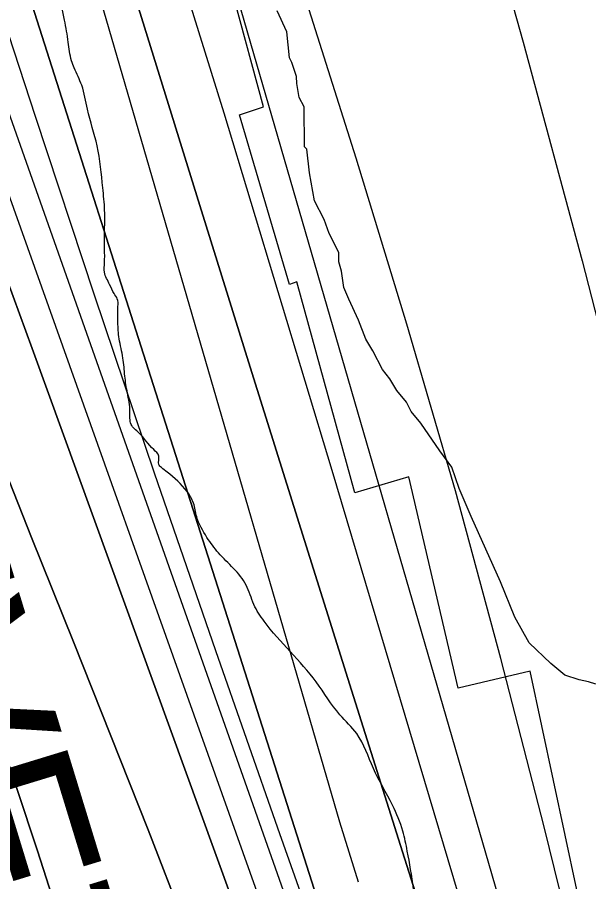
# Model space of a CAD drawing. Extents: x 3329297 to 3367176, y 649250 to 674653.
# Drawn here: x 3342525 to 3342868, y 664750 to 665270 of the extents above; entities that cross this region are included whole.
import ezdxf

# ---------------------------------------------------------------- set-up
doc = ezdxf.new("R2010")
doc.units = 0
for name, color, linetype in [('V-RIVR-EDGE', 7, 'Continuous'), ('V-RRAP-RVMT', 7, 'Continuous'), ('V-RRAP-RVMT-IDEN', 7, 'Continuous'), ('V-SITE-VEGE', 7, 'Continuous'), ('V-TOPO-DPTH', 7, 'Continuous'), ('V-TOPO-MAJR', 7, 'Continuous'), ('V-TOPO-MINR', 7, 'Continuous'), ('V-TOPO-WATR', 7, 'Continuous')]:
    doc.layers.add(name, color=color, linetype=linetype)

msp = doc.modelspace()

# ---------------------------------------------------------------- linework, layer by layer
at = {"layer": 'V-RIVR-EDGE'}
msp.add_spline([(3342816.41, 664076.7), (3342812.76, 664100.73), (3342811.24, 664114.69), (3342810.49, 664125.17), (3342811.67, 664129.43), (3342815.94, 664131.36), (3342822.14, 664130.96), (3342827.58, 664133.66), (3342827.98, 664138.7), (3342825.71, 664163.52), (3342823.01, 664169.35), (3342818.01, 664185.26), (3342816.5, 664200), (3342816.91, 664208.92), (3342818.1, 664220.94), (3342817.34, 664227.14), (3342814.66, 664243.44), (3342809.27, 664257.41), (3342808.51, 664264.01), (3342808.92, 664272.54), (3342814.79, 664296.18), (3342814.82, 664305.49), (3342810.59, 664319.46), (3342799.78, 664338.87), (3342790.88, 664350.14), (3342779.66, 664360.25), (3342778.51, 664365.3), (3342779.3, 664369.17), (3342779.69, 664370.72), (3342785.91, 664376.91), (3342798.35, 664388.13), (3342804.18, 664396.26), (3342807.71, 664410.21), (3342807.34, 664416.8), (3342805.02, 664421.46), (3342805.03, 664424.18), (3342805.05, 664435.04), (3342805.48, 664451.32), (3342803.59, 664468.39), (3342800.14, 664485.46), (3342800.15, 664492.05), (3342800.55, 664495.93), (3342805.6, 664499.41), (3342810.27, 664507.15), (3342811.45, 664513.74), (3342812.65, 664526.54), (3342808.84, 664554.08), (3342808.48, 664564.55), (3342811.98, 664571.52), (3342819.76, 664577.71), (3342825.21, 664588.56), (3342825.62, 664596.7), (3342825.25, 664604.07), (3342821.39, 664610.67), (3342817.54, 664623.86), (3342808.64, 664632.03), (3342807.5, 664639.01), (3342807.51, 664645.61), (3342805.59, 664651.04), (3342795.55, 664667.74), (3342786.28, 664683.28), (3342782.79, 664682.12), (3342779.3, 664685.62), (3342772.36, 664698.82), (3342765.01, 664705.82), (3342757.66, 664715.15), (3342754.96, 664720.97), (3342754.97, 664725.24), (3342756.92, 664729.5), (3342762.36, 664734.91), (3342763.16, 664745.77), (3342759.34, 664768.66), (3342756.66, 664780.69), (3342750.49, 664796.21), (3342738.91, 664818.35), (3342728.88, 664839.31), (3342718.83, 664850.59), (3342704.53, 664870.4), (3342673.21, 664906.93), (3342667.03, 664917.03), (3342662.4, 664928.67), (3342645.77, 664948.1), (3342638.82, 664957.43), (3342632.64, 664969.85), (3342630.72, 664978), (3342626.86, 664984.99), (3342614.87, 664996.66), (3342611.39, 664999.38), (3342609.84, 665001.32), (3342609.85, 665006.36), (3342606.76, 665010.25), (3342597.86, 665020.35), (3342593.22, 665025.41), (3342592.47, 665033.17), (3342590.94, 665044.42), (3342589.42, 665054.5), (3342588.28, 665065.36), (3342585.98, 665077), (3342585.23, 665086.7), (3342585.25, 665096.4), (3342584.88, 665101.05), (3342582.95, 665104.16), (3342580.25, 665109.59), (3342577.16, 665116.97), (3342577.18, 665122.79), (3342577.2, 665131.71), (3342577.22, 665142.56), (3342577.25, 665154.2), (3342576.12, 665167.77), (3342572.7, 665192.99), (3342566.93, 665215.11), (3342563.48, 665229.47), (3342558.85, 665239.95), (3342557.31, 665244.22), (3342555.4, 665255.47), (3342553.11, 665268.66), (3342549.27, 665284.57), (3342541.57, 665307.08), (3342537.34, 665321.83), (3342531.95, 665340.07), (3342533.51, 665343.55), (3342533.53, 665349.76), (3342526.98, 665368.39), (3342525.46, 665379.64), (3342523.54, 665388.18), (3342518.15, 665403.7), (3342515.47, 665416.12), (3342514.34, 665430.86), (3342508.57, 665450.65), (3342503.19, 665470.83), (3342492.38, 665490.63), (3342491.63, 665499.17), (3342490.87, 665508.48), (3342486.28, 665532.92), (3342483.6, 665545.33), (3342477.81, 665557.76), (3342475.93, 665580.26), (3342474.8, 665594.22), (3342470.17, 665605.48), (3342467.87, 665614.4), (3342467.13, 665629.53), (3342466.39, 665643.49), (3342466.82, 665662.1), (3342467.25, 665679.55), (3342463.41, 665695.46), (3342454.93, 665713.71), (3342445.67, 665732.35), (3342448.39, 665735.45), (3342449.55, 665735.05), (3342454.58, 665728.84), (3342456.13, 665730.38), (3342456.13, 665730.77), (3342455.37, 665734.65), (3342442.22, 665750.97), (3342428.7, 665771.56), (3342413.65, 665800.68), (3342398.6, 665832.52), (3342380.47, 665869.41), (3342358.86, 665914.06), (3342350, 665938.51), (3342337.27, 665963.36), (3342312.2, 666021.59), (3342297.17, 666058.47), (3342281.74, 666092.64), (3342274.81, 666112.43), (3342267.5, 666136.11), (3342262.92, 666165.98), (3342261.43, 666190.8), (3342261.45, 666198.56), (3342257.57, 666197.79), (3342255.25, 666199.74), (3342252.93, 666205.17), (3342252.57, 666212.54), (3342252.58, 666219.13), (3342250.29, 666232.71), (3342241.82, 666258.33), (3342236.07, 666285.87), (3342231.81, 666288.99), (3342227.55, 666291.71), (3342219.05, 666302.59), (3342218.67, 666306.86), (3342219.07, 666312.29), (3342210.16, 666314.25), (3342205.13, 666318.91), (3342203.98, 666324.35), (3342203.99, 666330.16), (3342202.08, 666339.09), (3342191.65, 666356.56), (3342180.04, 666369), (3342175.41, 666377.55), (3342164.99, 666396.96), (3342154.58, 666421.81), (3342139.95, 666463.34), (3342130.7, 666487.79), (3342122.99, 666506.43), (3342111.8, 666527.4), (3342098.68, 666554.19), (3342094.83, 666565.83), (3342092.54, 666581.74), (3342088.69, 666594.54), (3342085.25, 666612.78), (3342082.17, 666622.09), (3342072.89, 666631.81), (3342063.22, 666645.41), (3342057.44, 666657.83), (3342049.73, 666678.02), (3342048.22, 666693.14), (3342050.17, 666696.63), (3342050.96, 666704.38), (3342046.71, 666709.05), (3342039.36, 666716.82), (3342032.41, 666729.25), (3342015.81, 666761.09), (3342003.06, 666780.9), (3341996.09, 666786.35), (3341994.95, 666792.55), (3341992.63, 666796.44), (3341982.97, 666811.97), (3341967.13, 666835.28), (3341953.59, 666848.89), (3341946.63, 666857.44), (3341940.45, 666867.92), (3341935.81, 666874.14), (3341919.16, 666884.26), (3341915.69, 666890.09), (3341911.45, 666900.18), (3341899.85, 666913.78), (3341894.82, 666921.16), (3341889.03, 666931.65), (3341869.32, 666956.91), (3341855.01, 666974.78), (3341848.82, 666978.67), (3341839.53, 666986.84), (3341829.09, 667000.44), (3341821.76, 667015.19), (3341819.07, 667024.89), (3341817.15, 667031.1), (3341806.31, 667038.89), (3341788.13, 667056.77), (3341778.46, 667069.98), (3341769.56, 667076.21), (3341762.98, 667079.71), (3341756.02, 667089.04), (3341748.29, 667099.53), (3341738.62, 667112.35), (3341730.89, 667120.12), (3341719.29, 667133.73), (3341714.66, 667143.05), (3341706.55, 667156.64), (3341694.95, 667171.79), (3341682.22, 667198.97), (3341673.73, 667217.22), (3341665.66, 667244.77), (3341658.35, 667270.77), (3341654.5, 667280.86), (3341646.79, 667297.56), (3341633.67, 667325.51), (3341621.31, 667347.26), (3341603.92, 667370.57), (3341601.61, 667379.11), (3341595.05, 667392.31), (3341586.57, 667412.5), (3341578.1, 667435.79), (3341568.43, 667448.22), (3341554.13, 667467.65), (3341537.52, 667492.51), (3341516.66, 667523.97), (3341476.08, 667581.85), (3341429.71, 667650.22), (3341398.03, 667697.22), (3341370.98, 667737.23), (3341354.76, 667763.64), (3341343.55, 667778.41), (3341338.9, 667782.3), (3341332.33, 667790.07), (3341325.39, 667805.99), (3341317.65, 667814.15), (3341305.28, 667827.37), (3341300.64, 667833.19), (3341282.89, 667869.69), (3341259.72, 667911.24), (3341224.58, 667969.5), (3341190.57, 668018.45), (3341159.67, 668067), (3341126.02, 668105.48), (3341085.81, 668151.72), (3341034.77, 668213.12), (3340998.8, 668250.83), (3340967.07, 668282.32), (3340929.92, 668312.66), (3340887.35, 668349.99), (3340852.52, 668378), (3340818.08, 668406.01), (3340783.64, 668439.06), (3340747.67, 668475.99), (3340722.92, 668504.36), (3340704.36, 668525.73), (3340693.92, 668537.01), (3340680.75, 668543.24), (3340672.61, 668546.75), (3340664.48, 668552.59), (3340650.93, 668563.48), (3340645.91, 668568.92), (3340640.88, 668576.69), (3340634.7, 668584.08), (3340619.62, 668601.57), (3340609.54, 668604.69), (3340603.74, 668608.97), (3340599.1, 668614.41), (3340595.62, 668621.01), (3340589.43, 668627.24), (3340567.76, 668645.9), (3340549.95, 668659.13), (3340496.93, 668702.7), (3340430.76, 668760.64), (3340383.93, 668798.76), (3340346.77, 668824.45), (3340316.96, 668845.08), (3340289.86, 668863.37), (3340255.41, 668891.77), (3340209.37, 668936.09), (3340181.13, 668962.92), (3340159.06, 668977.32), (3340134.29, 668996.39), (3340120.75, 669009.22), (3340113.4, 669017.77), (3340109.92, 669023.59), (3340107.6, 669025.92), (3340099.85, 669026.72), (3340094.42, 669027.9), (3340089.39, 669030.24), (3340085.14, 669036.45), (3340084.76, 669043.04), (3340082.06, 669046.15), (3340066.19, 669058.99), (3340051.1, 669071.44), (3340041.8, 669077.66), (3339987.61, 669116.19), (3339929.52, 669149.3), (3339882.28, 669177.34), (3339823.8, 669212), (3339768.82, 669245.87), (3339704.94, 669289.46), (3339659.64, 669320.6), (3339613.98, 669359.49), (3339576.03, 669382.85), (3339562.87, 669392.97), (3339559.39, 669394.53), (3339555.89, 669394.15), (3339553.17, 669389.89), (3339550.84, 669388.73), (3339546.19, 669392.24), (3339540.39, 669395.35), (3339537.28, 669393.03), (3339533.01, 669392.66), (3339518.67, 669398.12), (3339507.83, 669404.74), (3339498.93, 669411.35), (3339490.01, 669411.38), (3339486.53, 669416.04), (3339483.43, 669417.6), (3339473.36, 669420.73), (3339460.58, 669427.74), (3339447.8, 669435.52), (3339435.41, 669443.31), (3339423.8, 669453.42), (3339413.36, 669464.7), (3339407.94, 669471.3), (3339393.62, 669479.48), (3339378.13, 669489.21), (3339357.61, 669502.45), (3339355.67, 669504.78), (3339358.39, 669506.33), (3339359.56, 669509.43), (3339359.18, 669510.98), (3339356.48, 669515.25), (3339347.17, 669516.82), (3339341.34, 669512.57), (3339338.24, 669513.36), (3339320.82, 669525.81), (3339311.15, 669534.75), (3339296.06, 669548.75), (3339293.35, 669550.31), (3339286.37, 669549.16), (3339280.93, 669546.46), (3339277.05, 669546.47), (3339268.14, 669549.98), (3339250.71, 669559.72), (3339229.04, 669575.67), (3339210.84, 669586.97), (3339202.33, 669595.13), (3339200.4, 669599.4), (3339200.02, 669604.83), (3339198.1, 669611.04), (3339183.01, 669622.71), (3339166.35, 669632.45)], degree=3, dxfattribs=at)
at = {"layer": 'V-RRAP-RVMT'}
for p, q in [((3342672.85, 665216.51), (3342639.15, 665340.09)), ((3342658.3, 665211.72), (3342672.85, 665216.51)), ((3342688.56, 665109.68), (3342658.3, 665211.72)), ((3342692.85, 665111.14), (3342688.56, 665109.68)), ((3342727.73, 664984.28), (3342692.85, 665111.14)), ((3342760.17, 664993.82), (3342727.73, 664984.28)), ((3342789.97, 664866.68), (3342760.17, 664993.82)), ((3342833.32, 664876.95), (3342789.97, 664866.68)), ((3342861.4, 664745.21), (3342833.32, 664876.95))]:
    msp.add_line(p, q, dxfattribs=at)
at = {"layer": 'V-SITE-VEGE'}
msp.add_lwpolyline([(3342872.66, 664869.02), (3342868.4, 664870.39), (3342862.72, 664871.73), (3342854.2, 664874.46), (3342845.62, 664881.43), (3342832.73, 664894.01), (3342824.06, 664909.47), (3342815.31, 664930.59), (3342802.22, 664960.16), (3342797.85, 664970.01), (3342790.57, 664986.9), (3342786.17, 664999.58), (3342778.98, 665009.4), (3342767.45, 665026.25), (3342761.71, 665033.25), (3342758.81, 665038.88), (3342753.06, 665045.88), (3342748.73, 665052.91), (3342744.42, 665058.52), (3342738.63, 665069.77), (3342734.29, 665076.79), (3342729.91, 665088.06), (3342724.1, 665100.72), (3342721.19, 665107.76), (3342719.65, 665117.65), (3342718.17, 665123.29), (3342718.1, 665128.95), (3342712.3, 665140.21), (3342709.37, 665148.67), (3342703.57, 665159.91), (3342700.54, 665176.86), (3342698.95, 665190.99), (3342697.52, 665192.39), (3342697.23, 665216.44), (3342694.33, 665222.07), (3342692.81, 665230.54), (3342692.76, 665234.79), (3342689.83, 665243.24), (3342688.38, 665246.05), (3342686.77, 665261.6), (3342680.96, 665274.27)], dxfattribs=at)
at = {"layer": 'V-TOPO-DPTH'}
for points in [[(3342746.37, 664570.09), (3342482.89, 665316.86), (3342466.6, 665363.34), (3342450.45, 665409.86), (3342434.5, 665456.45), (3342418.69, 665503.09), (3342389.48, 665589.87), (3342388.36, 665593.15), (3342387.23, 665596.42), (3342386.07, 665599.68), (3342384.89, 665602.94), (3342366.55, 665653.18), (3342356.03, 665681.5), (3342345.29, 665709.73), (3342334.24, 665737.84), (3342322.98, 665765.86), (3342010.97, 666529.7)], [(3342746.37, 664570.09), (3342482.89, 665316.86), (3342466.6, 665363.34), (3342450.45, 665409.86), (3342434.5, 665456.45), (3342418.69, 665503.09), (3342389.48, 665589.87), (3342388.36, 665593.15), (3342387.23, 665596.42), (3342386.07, 665599.68), (3342384.89, 665602.94), (3342366.55, 665653.18), (3342356.03, 665681.5), (3342345.29, 665709.73), (3342334.24, 665737.84), (3342322.98, 665765.86), (3342010.97, 666529.7)], [(3341924.02, 666487.78), (3342171.87, 665898.21), (3342194.61, 665843.25), (3342216.94, 665788.11), (3342238.64, 665732.73), (3342259.94, 665677.18), (3342296.17, 665581.04), (3342299.03, 665573.44), (3342301.88, 665565.84), (3342304.72, 665558.23), (3342307.55, 665550.62), (3342396.68, 665310.59), (3342429.99, 665221.96), (3342463.78, 665133.53), (3342498.28, 665045.36), (3342533.25, 664957.38), (3342558.51, 664894.57), (3342581.03, 664838.07), (3342603.34, 664781.48), (3342625.3, 664724.75)], [(3341924.02, 666487.78), (3342171.87, 665898.21), (3342194.61, 665843.25), (3342216.94, 665788.11), (3342238.64, 665732.73), (3342259.94, 665677.18), (3342296.17, 665581.04), (3342299.03, 665573.44), (3342301.88, 665565.84), (3342304.72, 665558.23), (3342307.55, 665550.62), (3342396.68, 665310.59), (3342429.99, 665221.96), (3342463.78, 665133.53), (3342498.28, 665045.36), (3342533.25, 664957.38), (3342558.51, 664894.57), (3342581.03, 664838.07), (3342603.34, 664781.48), (3342625.3, 664724.75)], [(3342213.91, 666344.24), (3342248.03, 666262.65), (3342280.72, 666180.47), (3342312.47, 666097.91), (3342483.02, 665642.52), (3342485.21, 665636.51), (3342487.34, 665630.48), (3342489.35, 665624.41), (3342491.3, 665618.32), (3342634.58, 665157.16), (3342664.89, 665059.88), (3342695.3, 664962.62), (3342725.85, 664865.41), (3342756.5, 664768.24), (3342817.37, 664575.8), (3342817.87, 664573.91), (3342818.26, 664571.02), (3342818.28, 664568.1), (3342772.99, 663696.25)], [(3342041.88, 666339.59), (3342068.54, 666278.3), (3342094.09, 666216.54), (3342118.9, 666154.46), (3342320.82, 665635.53), (3342331.54, 665607.96), (3342342.24, 665580.38), (3342352.91, 665552.79), (3342363.57, 665525.2), (3342380.15, 665482.26), (3342398.99, 665433.16), (3342417.73, 665384.01), (3342436.29, 665334.8), (3342454.74, 665285.55), (3342456.85, 665279.88), (3342476.2, 665227.73), (3342495.46, 665175.55), (3342514.59, 665123.32), (3342533.63, 665071.06), (3342718.12, 664562.58)], [(3342718.12, 664562.58), (3342533.63, 665071.06), (3342514.59, 665123.32), (3342495.46, 665175.55), (3342476.2, 665227.73), (3342456.85, 665279.88), (3342454.74, 665285.55), (3342436.29, 665334.8), (3342417.73, 665384.01), (3342398.99, 665433.16), (3342380.15, 665482.26), (3342363.57, 665525.2), (3342352.91, 665552.79), (3342342.24, 665580.38), (3342331.54, 665607.96), (3342320.82, 665635.53), (3342118.9, 666154.46), (3342094.09, 666216.54), (3342068.54, 666278.3), (3342041.88, 666339.59)], [(3342561.1, 664693.1), (3342536.78, 664768.86), (3342511.62, 664844.32), (3342485.19, 664919.35), (3342457.91, 664994.08), (3342441.54, 665037.77), (3342420.81, 665093.47), (3342400.24, 665149.23), (3342379.91, 665205.07), (3342359.75, 665260.98), (3342351.29, 665284.58), (3342335.35, 665328.69), (3342319.24, 665372.73), (3342302.88, 665416.68), (3342286.35, 665460.56), (3342275.88, 665488.12), (3342264.42, 665518.16), (3342252.9, 665548.18), (3342241.28, 665578.17), (3342229.6, 665608.13), (3342005.82, 666179.84), (3341985.44, 666231.37), (3341964.82, 666282.8), (3341943.85, 666334.08)], [(3341943.85, 666334.08), (3341964.82, 666282.8), (3341985.44, 666231.37), (3342005.82, 666179.84), (3342229.6, 665608.13), (3342241.28, 665578.17), (3342252.9, 665548.18), (3342264.42, 665518.16), (3342275.88, 665488.12), (3342286.35, 665460.56), (3342302.88, 665416.68), (3342319.24, 665372.73), (3342335.35, 665328.69), (3342351.29, 665284.58), (3342359.75, 665260.98), (3342379.91, 665205.07), (3342400.24, 665149.23), (3342420.81, 665093.47), (3342441.54, 665037.77), (3342457.91, 664994.08), (3342485.19, 664919.35), (3342511.62, 664844.32), (3342536.78, 664768.86), (3342561.1, 664693.1)], [(3342162.24, 666335.77), (3342410.61, 665656.31), (3342418.95, 665633.05), (3342427.09, 665609.73), (3342434.94, 665586.3), (3342442.6, 665562.81), (3342703.31, 664745.72), (3342712.82, 664716.35), (3342722.51, 664687.04), (3342732.45, 664657.82), (3342742.57, 664628.66), (3342762.18, 664572.94), (3342762.76, 664571.81), (3342763.49, 664570.82), (3342765.55, 664569.42), (3342770.48, 664567.43), (3342773.46, 664565.47), (3342775.75, 664563.07), (3342776.99, 664559.99), (3342777.54, 664556.46), (3342752.36, 663979.79), (3342746.15, 663858.52), (3342738.73, 663737.33)], [(3342738.73, 663737.33), (3342746.15, 663858.52), (3342752.36, 663979.79), (3342777.54, 664556.46), (3342776.99, 664559.99), (3342775.75, 664563.07), (3342773.46, 664565.47), (3342770.48, 664567.43), (3342765.55, 664569.42), (3342763.49, 664570.82), (3342762.76, 664571.81), (3342762.18, 664572.94), (3342742.57, 664628.66), (3342732.45, 664657.82), (3342722.51, 664687.04), (3342712.82, 664716.35), (3342703.31, 664745.72), (3342442.6, 665562.81), (3342434.94, 665586.3), (3342427.09, 665609.73), (3342418.95, 665633.05), (3342410.61, 665656.31), (3342162.24, 666335.77)]]:
    msp.add_lwpolyline(points, dxfattribs=at)
at = {"layer": 'V-TOPO-MAJR'}
for points in [[(3342885.39, 664605.4), (3342841.6, 664783.22), (3342815.62, 664884.47), (3342788.33, 664985.35), (3342759.08, 665085.67), (3342728.52, 665185.63), (3342579.45, 665656.82), (3342578.14, 665660.87), (3342576.81, 665664.92), (3342575.45, 665668.95), (3342574.06, 665672.98), (3342544.39, 665757.57), (3342527.76, 665803.74), (3342510.63, 665849.72), (3342492.72, 665895.4), (3342474.3, 665940.88), (3342197.2, 666608.87)], [(3342538.19, 666307.58), (3342543.36, 666274.22), (3342549.51, 666241.06), (3342557.13, 666208.21), (3342565.72, 666175.57), (3342688.89, 665746.73), (3342694.28, 665727.96), (3342699.67, 665709.19), (3342705.06, 665690.42), (3342710.45, 665671.65), (3342792.23, 665386.68), (3342828.98, 665255.42), (3342864.58, 665123.87), (3342898.46, 664991.86), (3342931.2, 664859.55), (3342987.87, 664623.95)]]:
    msp.add_lwpolyline(points, dxfattribs=at)
at = {"layer": 'V-TOPO-MINR'}
for points in [[(3342781.67, 663507.75), (3342840.16, 664572.02), (3342839.86, 664575.67), (3342839.73, 664576.18), (3342714.04, 664997.71), (3342681.72, 665105.22), (3342649.08, 665212.63), (3342615.94, 665319.89), (3342582.49, 665427.05), (3342527.81, 665600.81), (3342521.29, 665620.96), (3342514.57, 665641.05), (3342507.55, 665661.02), (3342500.32, 665680.93), (3342438.57, 665846.96), (3342399.38, 665949.45), (3342358.95, 666051.43), (3342316.65, 666152.66), (3342273.11, 666253.38), (3342138.95, 666556.06)], [(3342790.17, 663312.79), (3342862.06, 664575.94), (3342862.06, 664576.02), (3342862.06, 664576.17), (3342862.02, 664576.48), (3342862, 664576.56), (3342632.01, 665369.62), (3342618.1, 665417), (3342603.97, 665464.31), (3342589.53, 665511.54), (3342574.88, 665558.69), (3342567.67, 665581.62), (3342556.18, 665617.17), (3342544.32, 665652.59), (3342531.89, 665687.81), (3342519.08, 665722.9), (3342511.04, 665744.42), (3342493.52, 665790), (3342475.45, 665835.37), (3342456.57, 665880.4), (3342437.14, 665925.21), (3342160.51, 666547.74)], [(3342746.37, 664570.09), (3342482.89, 665316.86), (3342466.6, 665363.34), (3342450.45, 665409.86), (3342434.5, 665456.45), (3342418.69, 665503.09), (3342389.48, 665589.87), (3342388.36, 665593.15), (3342387.23, 665596.42), (3342386.07, 665599.68), (3342384.89, 665602.94), (3342366.55, 665653.18), (3342356.03, 665681.5), (3342345.29, 665709.73), (3342334.24, 665737.84), (3342322.98, 665765.86), (3342010.97, 666529.7)], [(3342732.25, 664566.34), (3342446.55, 665368.48), (3342438.14, 665392.03), (3342429.71, 665415.57), (3342421.24, 665439.09), (3342412.75, 665462.61), (3342410.15, 665469.8), (3342402.86, 665489.68), (3342395.48, 665509.53), (3342387.94, 665529.33), (3342380.3, 665549.08), (3342372.58, 665568.81), (3342364.86, 665588.53), (3342357.12, 665608.25), (3342349.38, 665627.96), (3341997.45, 666523)], [(3342625.3, 664724.75), (3342603.34, 664781.48), (3342581.03, 664838.07), (3342558.51, 664894.57), (3342533.25, 664957.38), (3342498.28, 665045.36), (3342463.78, 665133.53), (3342429.99, 665221.96), (3342396.68, 665310.59), (3342307.55, 665550.62), (3342304.72, 665558.23), (3342301.88, 665565.84), (3342299.03, 665573.44), (3342296.17, 665581.04), (3342259.94, 665677.18), (3342238.64, 665732.73), (3342216.94, 665788.11), (3342194.61, 665843.25), (3342171.87, 665898.21), (3341924.02, 666487.78)], [(3342729.91, 664749.91), (3342718.84, 664786.06), (3342508.73, 665507.69), (3342502.95, 665527.3), (3342497.08, 665546.89), (3342491.08, 665566.44), (3342485, 665585.96), (3342484.98, 665586.01), (3342478.71, 665605.44), (3342472.25, 665624.8), (3342465.51, 665644.07), (3342458.59, 665663.28), (3342451.46, 665682.41), (3342444.25, 665701.51), (3342436.9, 665720.56), (3342429.47, 665739.58), (3342164.01, 666412.35)], [(3342772.99, 663696.25), (3342818.28, 664568.1), (3342818.26, 664571.02), (3342817.87, 664573.91), (3342817.37, 664575.8), (3342756.5, 664768.24), (3342725.85, 664865.41), (3342695.3, 664962.62), (3342664.89, 665059.88), (3342634.58, 665157.16), (3342491.3, 665618.32), (3342489.35, 665624.41), (3342487.34, 665630.48), (3342485.21, 665636.51), (3342483.02, 665642.52), (3342312.47, 666097.91), (3342280.72, 666180.47), (3342248.03, 666262.65), (3342213.91, 666344.24)], [(3342718.12, 664562.58), (3342533.63, 665071.06), (3342514.59, 665123.32), (3342495.46, 665175.55), (3342476.2, 665227.73), (3342456.85, 665279.88), (3342454.74, 665285.55), (3342436.29, 665334.8), (3342417.73, 665384.01), (3342398.99, 665433.16), (3342380.15, 665482.26), (3342363.57, 665525.2), (3342352.91, 665552.79), (3342342.24, 665580.38), (3342331.54, 665607.96), (3342320.82, 665635.53), (3342118.9, 666154.46), (3342094.09, 666216.54), (3342068.54, 666278.3), (3342041.88, 666339.59)], [(3342561.1, 664693.1), (3342536.78, 664768.86), (3342511.62, 664844.32), (3342485.19, 664919.35), (3342457.91, 664994.08), (3342441.54, 665037.77), (3342420.81, 665093.47), (3342400.24, 665149.23), (3342379.91, 665205.07), (3342359.75, 665260.98), (3342351.29, 665284.58), (3342335.35, 665328.69), (3342319.24, 665372.73), (3342302.88, 665416.68), (3342286.35, 665460.56), (3342275.88, 665488.12), (3342264.42, 665518.16), (3342252.9, 665548.18), (3342241.28, 665578.17), (3342229.6, 665608.13), (3342005.82, 666179.84), (3341985.44, 666231.37), (3341964.82, 666282.8), (3341943.85, 666334.08)], [(3342755.41, 664573.39), (3342681.43, 664782.34), (3342644.07, 664889.11), (3342607.23, 664996.06), (3342571.18, 665103.28), (3342535.66, 665210.68), (3342416.17, 665576.38), (3342411.73, 665589.75), (3342407.19, 665603.08), (3342402.52, 665616.37), (3342397.76, 665629.63), (3342323.34, 665833.29), (3342280.26, 665947.94), (3342235.78, 666062.03), (3342189.2, 666175.28), (3342141.23, 666287.97)]]:
    msp.add_lwpolyline(points, dxfattribs=at)
at = {"layer": 'V-TOPO-WATR'}
msp.add_lwpolyline([(3342738.73, 663737.33), (3342746.15, 663858.52), (3342752.36, 663979.79), (3342777.54, 664556.46), (3342776.99, 664559.99), (3342775.75, 664563.07), (3342773.46, 664565.47), (3342770.48, 664567.43), (3342765.55, 664569.42), (3342763.49, 664570.82), (3342762.76, 664571.81), (3342762.18, 664572.94), (3342742.57, 664628.66), (3342732.45, 664657.82), (3342722.51, 664687.04), (3342712.82, 664716.35), (3342703.31, 664745.72), (3342442.6, 665562.81), (3342434.94, 665586.3), (3342427.09, 665609.73), (3342418.95, 665633.05), (3342410.61, 665656.31), (3342162.24, 666335.77)], dxfattribs=at)

# ---------------------------------------------------------------- texts
at = {"layer": 'V-RRAP-RVMT-IDEN'}
msp.add_text('REVET', height=100, rotation=287.0086, dxfattribs=at).set_placement((3342375.54, 665073.57))

doc.saveas('drawing.dxf')
